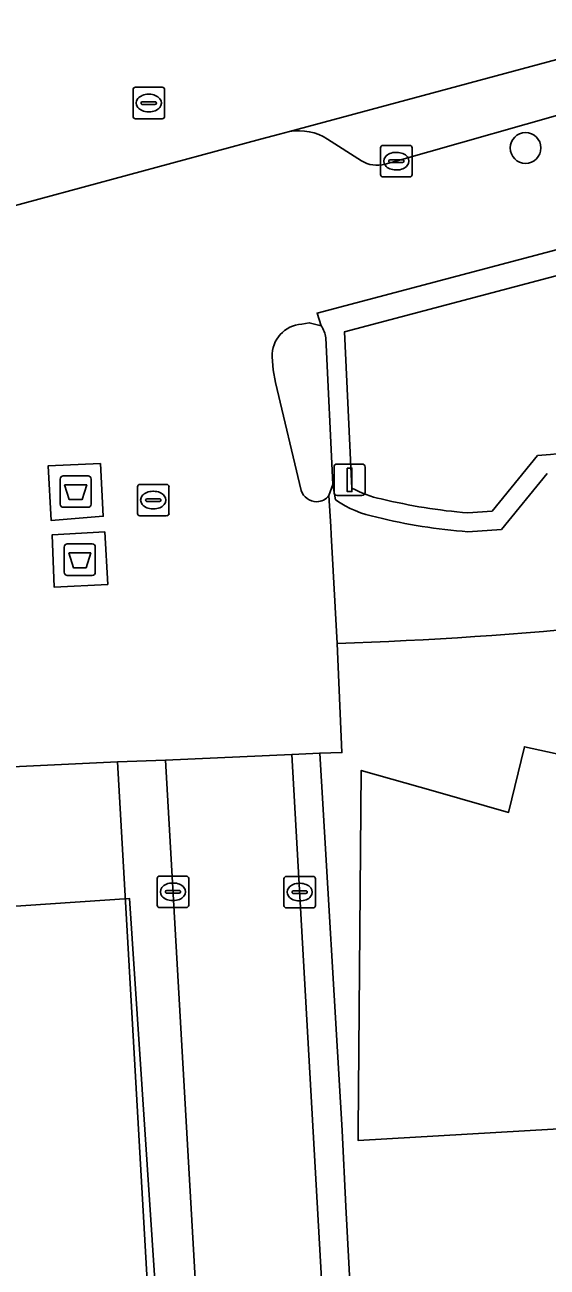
# Model space of a CAD drawing. Extents: x 159053 to 160042, y 380449 to 381423.
# Drawn here: x 159852.46 to 159869.08, y 381179.32 to 381218.8 of the extents above; entities that cross this region are included whole.
import ezdxf

# ---------------------------------------------------------------- set-up
doc = ezdxf.new("R2010")
doc.units = 0
for name, color, linetype in [('IMGEO_Afval_apart_plaats', 7, 'Continuous'), ('IMGEO_Boom', 7, 'Continuous'), ('IMGEO_Erf', 7, 'Continuous'), ('IMGEO_Groenvoorziening', 7, 'Continuous'), ('IMGEO_Haag', 7, 'Continuous'), ('IMGEO_Kolk', 7, 'Continuous'), ('IMGEO_Lichtmast', 7, 'Continuous'), ('IMGEO_Pand', 7, 'Continuous'), ('IMGEO_Pand_vergunning_verleend', 7, 'Continuous'), ('IMGEO_Parkeervlak_open', 7, 'Continuous'), ('IMGEO_Rijbaan_lokaal_open', 7, 'Continuous'), ('IMGEO_Rioolput', 7, 'Continuous'), ('IMGEO_Voetpad_gesloten', 7, 'Continuous'), ('IMGEO_Voetpad_open', 7, 'Continuous')]:
    doc.layers.add(name, color=color, linetype=linetype)

msp = doc.modelspace()

# ---------------------------------------------------------------- linework, layer by layer
at = {"layer": 'IMGEO_Afval_apart_plaats'}
for p, q in [((159853.582, 381203.569), (159853.582, 381204.369)), ((159853.582, 381204.369), (159853.582, 381203.569)), ((159853.682, 381204.469), (159854.472, 381204.469)), ((159854.472, 381204.469), (159853.682, 381204.469)), ((159854.572, 381204.369), (159854.572, 381203.569)), ((159854.572, 381203.569), (159854.572, 381204.369)), ((159854.472, 381203.469), (159853.682, 381203.469)), ((159853.682, 381203.469), (159854.472, 381203.469)), ((159853.712, 381201.407), (159853.712, 381202.207)), ((159853.712, 381202.207), (159853.712, 381201.407)), ((159853.812, 381202.307), (159854.602, 381202.307)), ((159854.602, 381202.307), (159853.812, 381202.307)), ((159854.702, 381202.207), (159854.702, 381201.407)), ((159854.702, 381201.407), (159854.702, 381202.207)), ((159854.602, 381201.307), (159853.812, 381201.307)), ((159853.812, 381201.307), (159854.602, 381201.307))]:
    msp.add_line(p, q, dxfattribs=at)
for points in [[(159853.725, 381204.183), (159854.429, 381204.183), (159854.28, 381203.713), (159853.874, 381203.713), (159853.725, 381204.183)], [(159853.855, 381202.021), (159854.559, 381202.021), (159854.41, 381201.551), (159854.004, 381201.551), (159853.855, 381202.021)]]:
    msp.add_lwpolyline(points, dxfattribs=at)
for centre, start, end in [((159853.682, 381204.369), 90, 180), ((159853.682, 381204.369), 90, 180), ((159854.472, 381204.369), 0, 90), ((159854.472, 381204.369), 360, 90), ((159853.682, 381203.569), 180, 270), ((159853.682, 381203.569), 180, 270), ((159854.472, 381203.569), 270, 0), ((159854.472, 381203.569), 270, 0), ((159853.812, 381202.207), 90, 180), ((159853.812, 381202.207), 90, 180), ((159854.602, 381202.207), 0, 90), ((159854.602, 381202.207), 360, 90), ((159853.812, 381201.407), 180, 270), ((159853.812, 381201.407), 180, 270), ((159854.602, 381201.407), 270, 0), ((159854.602, 381201.407), 270, 0)]:
    msp.add_arc(centre, 0.1, start, end, dxfattribs=at)
at = {"layer": 'IMGEO_Boom'}
msp.add_circle((159868.387, 381214.892), 0.489, dxfattribs=at)
at = {"layer": 'IMGEO_Erf'}
for points in [[(159862.395, 381199.142), (159862.544, 381195.675), (159861.841, 381195.655), (159862.549, 381183.666), (159862.667, 381181.241), (159862.971, 381175.668), (159864.144, 381175.725), (159864.616, 381168.253), (159865.028, 381161.971), (159860.922, 381161.727)], [(159893.441, 381187.569), (159886.003, 381185.888), (159878.493, 381184.64), (159870.914, 381183.795), (159863.058, 381183.345), (159863.061, 381183.672), (159863.159, 381195.105), (159865.525, 381194.432), (159867.847, 381193.772), (159868.353, 381195.861), (159872.495, 381194.952), (159874.878, 381194.429), (159875.26, 381196.54), (159879.446, 381195.858), (159881.855, 381195.465), (159882.124, 381197.597), (159886.406, 381197.148), (159888.765, 381196.9), (159888.924, 381199.032), (159893.197, 381198.817)]]:
    msp.add_lwpolyline(points, dxfattribs=at)
msp.add_arc((159858.298, 381325.034), 125.959, 271.86378, 287.79839, dxfattribs=at)
at = {"layer": 'IMGEO_Groenvoorziening'}
for points in [[(159914.804, 381218.805), (159910.661, 381218.7), (159906.749, 381218.491), (159903.932, 381218.299), (159904.119, 381217.079), (159900.254, 381216.562), (159900.086, 381217.73), (159895.715, 381217.188), (159885.973, 381215.94), (159883.888, 381215.496), (159878.649, 381214.115), (159861.757, 381209.644), (159861.885, 381209.238)], [(159862.865, 381204.083), (159862.626, 381209.046), (159878.854, 381213.342), (159884.084, 381214.723), (159886.14, 381215.158), (159899.602, 381216.879), (159899.745, 381215.889), (159904.805, 381216.565), (159904.624, 381217.745)], [(159904.624, 381217.745), (159904.805, 381216.565), (159899.745, 381215.889), (159899.602, 381216.879), (159886.14, 381215.158), (159884.084, 381214.723), (159878.854, 381213.342), (159862.626, 381209.046), (159862.865, 381204.083)], [(159862.034, 381208.858), (159862.259, 381204.193), (159862.34, 381203.706)], [(159868.772, 381205.119), (159867.322, 381203.346), (159866.554, 381203.294)], [(159866.554, 381203.294), (159867.322, 381203.346), (159868.772, 381205.119)], [(159866.555, 381202.693), (159867.622, 381202.765), (159869.075, 381204.542)]]:
    msp.add_lwpolyline(points, dxfattribs=at)
msp.add_lwpolyline([(159855.413, 381195.383), (159812.714, 381193.345), (159813.181, 381185.963), (159816.385, 381135.297), (159858.69, 381137.924)], close=True, dxfattribs=at)
for centre, radius, start, end in [((159861.193, 381208.747), 0.849, 7.4931, 35.3277), ((159857.348, 381346.228), 141.57, 274.62857, 277.28146), ((159857.348, 381346.228), 141.57, 274.62857, 277.28146), ((159864.32, 381206.6), 2.907, 239.9704, 259.6596), ((159864.32, 381206.6), 2.907, 239.9704, 259.6596), ((159864.281, 381206.51), 3.41, 235.3045, 259.3876), ((159867.867, 381220.147), 16.904, 256.0709, 265.5443), ((159867.867, 381220.147), 16.904, 256.0709, 265.5443), ((159867.846, 381220.036), 17.391, 256.0496, 265.7437)]:
    msp.add_arc(centre, radius, start, end, dxfattribs=at)
at = {"layer": 'IMGEO_Haag'}
for points in [[(159914.804, 381218.805), (159910.661, 381218.7), (159906.749, 381218.491), (159903.932, 381218.299), (159904.119, 381217.079), (159900.254, 381216.562), (159900.086, 381217.73), (159895.715, 381217.188), (159885.973, 381215.94), (159883.888, 381215.496), (159878.649, 381214.115), (159861.757, 381209.644), (159861.885, 381209.238)], [(159862.865, 381204.083), (159862.626, 381209.046), (159878.854, 381213.342), (159884.084, 381214.723), (159886.14, 381215.158), (159899.602, 381216.879), (159899.745, 381215.889), (159904.805, 381216.565), (159904.624, 381217.745)], [(159862.034, 381208.858), (159862.259, 381204.193), (159862.34, 381203.706)], [(159868.772, 381205.119), (159867.322, 381203.346), (159866.554, 381203.294)], [(159866.555, 381202.693), (159867.622, 381202.765), (159869.075, 381204.542)]]:
    msp.add_lwpolyline(points, dxfattribs=at)
for centre, radius, start, end in [((159861.193, 381208.747), 0.849, 7.4931, 35.3277), ((159857.348, 381346.228), 141.57, 274.62857, 277.28146), ((159864.32, 381206.6), 2.907, 239.9704, 259.6596), ((159864.281, 381206.51), 3.41, 235.3045, 259.3876), ((159867.867, 381220.147), 16.904, 256.0709, 265.5443), ((159867.846, 381220.036), 17.391, 256.0496, 265.7437)]:
    msp.add_arc(centre, radius, start, end, dxfattribs=at)
at = {"layer": 'IMGEO_Kolk'}
for p, q in [((159863.777, 381214.046), (159863.777, 381214.898)), ((159863.852, 381214.972), (159864.704, 381214.972)), ((159864.265, 381214.752), (159864.29, 381214.752)), ((159864.778, 381214.898), (159864.778, 381214.046)), ((159864.036, 381214.466), (159864.036, 381214.478)), ((159864.474, 381214.429), (159864.076, 381214.429)), ((159864.079, 381214.515), (159864.477, 381214.515)), ((159864.52, 381214.478), (159864.52, 381214.466)), ((159864.704, 381213.972), (159863.852, 381213.972)), ((159864.288, 381214.192), (159864.263, 381214.192)), ((159856.045, 381203.273), (159856.045, 381204.125)), ((159856.12, 381204.199), (159856.972, 381204.199)), ((159856.533, 381203.979), (159856.558, 381203.979)), ((159857.046, 381204.125), (159857.046, 381203.273)), ((159856.304, 381203.693), (159856.304, 381203.705)), ((159856.742, 381203.656), (159856.344, 381203.656)), ((159856.347, 381203.742), (159856.745, 381203.742)), ((159856.788, 381203.705), (159856.788, 381203.693)), ((159856.972, 381203.199), (159856.12, 381203.199)), ((159856.556, 381203.419), (159856.531, 381203.419)), ((159856.746, 381191.748), (159857.598, 381191.748)), ((159860.778, 381191.738), (159861.63, 381191.738)), ((159856.671, 381190.822), (159856.671, 381191.674)), ((159857.159, 381191.528), (159857.184, 381191.528)), ((159857.672, 381191.674), (159857.672, 381190.822)), ((159860.703, 381190.812), (159860.703, 381191.664)), ((159861.191, 381191.518), (159861.216, 381191.518)), ((159861.704, 381191.664), (159861.704, 381190.812)), ((159856.93, 381191.242), (159856.93, 381191.254)), ((159857.368, 381191.205), (159856.97, 381191.205)), ((159856.973, 381191.291), (159857.371, 381191.291)), ((159857.182, 381190.968), (159857.157, 381190.968)), ((159857.414, 381191.254), (159857.414, 381191.242)), ((159860.962, 381191.232), (159860.962, 381191.244)), ((159861.4, 381191.195), (159861.002, 381191.195)), ((159861.005, 381191.281), (159861.403, 381191.281)), ((159861.214, 381190.958), (159861.189, 381190.958)), ((159861.446, 381191.244), (159861.446, 381191.232)), ((159857.598, 381190.748), (159856.746, 381190.748)), ((159861.63, 381190.738), (159860.778, 381190.738))]:
    msp.add_line(p, q, dxfattribs=at)
for points in [[(159863.777, 381214.046), (159863.777, 381214.898)], [(159863.852, 381214.972), (159864.704, 381214.972)], [(159864.778, 381214.898), (159864.778, 381214.046)], [(159864.704, 381213.972), (159863.852, 381213.972)], [(159856.045, 381203.273), (159856.045, 381204.125)], [(159856.12, 381204.199), (159856.972, 381204.199)], [(159857.046, 381204.125), (159857.046, 381203.273)], [(159856.972, 381203.199), (159856.12, 381203.199)], [(159856.746, 381191.748), (159857.598, 381191.748)], [(159860.778, 381191.738), (159861.63, 381191.738)], [(159856.671, 381190.822), (159856.671, 381191.674)], [(159857.672, 381191.674), (159857.672, 381190.822)], [(159860.703, 381190.812), (159860.703, 381191.664)], [(159861.704, 381191.664), (159861.704, 381190.812)], [(159857.598, 381190.748), (159856.746, 381190.748)], [(159861.63, 381190.738), (159860.778, 381190.738)]]:
    msp.add_lwpolyline(points, dxfattribs=at)
for centre, radius, start, end in [((159863.854, 381214.896), 0.0765, 91.552, 178.448), ((159863.854, 381214.896), 0.0765, 91.552, 178.448), ((159864.702, 381214.896), 0.0765, 1.552, 88.448), ((159864.702, 381214.896), 0.0765, 1.552, 88.448), ((159864.076, 381214.475), 0.0403, 85.8775, 175.7526), ((159864.073, 381214.465), 0.0366, 178.938, 274.7102), ((159864.477, 381214.472), 0.043, 264.8664, 352.4533), ((159864.481, 381214.477), 0.0386, 1.7309, 96.639), ((159863.854, 381214.048), 0.0765, 181.552, 268.448), ((159863.854, 381214.048), 0.0765, 181.552, 268.448), ((159864.702, 381214.048), 0.0765, 271.552, 358.448), ((159864.702, 381214.048), 0.0765, 271.552, 358.448), ((159856.122, 381204.123), 0.0765, 91.552, 178.448), ((159856.122, 381204.123), 0.0765, 91.552, 178.448), ((159856.97, 381204.123), 0.0765, 1.552, 88.448), ((159856.97, 381204.123), 0.0765, 1.552, 88.448), ((159856.344, 381203.702), 0.0403, 85.8775, 175.7526), ((159856.341, 381203.692), 0.0366, 178.938, 274.7102), ((159856.745, 381203.699), 0.043, 264.8664, 352.4533), ((159856.749, 381203.704), 0.0386, 1.7309, 96.639), ((159856.122, 381203.275), 0.0765, 181.552, 268.448), ((159856.122, 381203.275), 0.0765, 181.552, 268.448), ((159856.97, 381203.275), 0.0765, 271.552, 358.448), ((159856.97, 381203.275), 0.0765, 271.552, 358.448), ((159856.748, 381191.672), 0.0765, 91.552, 178.448), ((159856.748, 381191.672), 0.0765, 91.552, 178.448), ((159857.596, 381191.672), 0.0765, 1.552, 88.448), ((159857.596, 381191.672), 0.0765, 1.552, 88.448), ((159860.78, 381191.662), 0.0765, 91.552, 178.448), ((159860.78, 381191.662), 0.0765, 91.552, 178.448), ((159861.628, 381191.662), 0.0765, 1.552, 88.448), ((159861.628, 381191.662), 0.0765, 1.552, 88.448), ((159856.97, 381191.251), 0.0403, 85.8775, 175.7526), ((159856.967, 381191.241), 0.0366, 178.938, 274.7102), ((159857.371, 381191.248), 0.043, 264.8664, 352.4533), ((159857.375, 381191.253), 0.0386, 1.7309, 96.639), ((159861.002, 381191.241), 0.0403, 85.8775, 175.7526), ((159860.999, 381191.231), 0.0366, 178.938, 274.7102), ((159861.403, 381191.238), 0.043, 264.8664, 352.4533), ((159861.407, 381191.243), 0.0386, 1.7309, 96.639), ((159856.748, 381190.824), 0.0765, 181.552, 268.448), ((159856.748, 381190.824), 0.0765, 181.552, 268.448), ((159857.596, 381190.824), 0.0765, 271.552, 358.448), ((159857.596, 381190.824), 0.0765, 271.552, 358.448), ((159860.78, 381190.814), 0.0765, 181.552, 268.448), ((159860.78, 381190.814), 0.0765, 181.552, 268.448), ((159861.628, 381190.814), 0.0765, 271.552, 358.448), ((159861.628, 381190.814), 0.0765, 271.552, 358.448)]:
    msp.add_arc(centre, radius, start, end, dxfattribs=at)
for centre, major_axis, ratio, start_param, end_param in [((159864.264, 381214.472), (-0.387, 0.002), 0.722429, 4.712389, 7.853982), ((159864.289, 381214.472), (-0.39, 0.002), 0.717154, 1.570796, 4.712389), ((159856.532, 381203.699), (-0.387, 0.002), 0.722429, 4.712389, 7.853982), ((159856.557, 381203.699), (-0.39, 0.002), 0.717154, 1.570796, 4.712389), ((159857.158, 381191.248), (-0.387, 0.002), 0.722429, 4.712389, 7.853982), ((159857.183, 381191.248), (-0.39, 0.002), 0.717154, 1.570796, 4.712389), ((159861.19, 381191.238), (-0.387, 0.002), 0.722429, 4.712389, 7.853982), ((159861.215, 381191.238), (-0.39, 0.002), 0.717154, 1.570796, 4.712389)]:
    msp.add_ellipse(centre, major_axis=major_axis, ratio=ratio, start_param=start_param, end_param=end_param, dxfattribs=at)
at = {"layer": 'IMGEO_Lichtmast'}
for p, q in [((159862.395, 381204.844), (159863.185, 381204.844)), ((159863.185, 381204.844), (159862.395, 381204.844)), ((159862.295, 381203.944), (159862.295, 381204.744)), ((159862.295, 381204.744), (159862.295, 381203.944)), ((159863.285, 381204.744), (159863.285, 381203.944)), ((159863.285, 381203.944), (159863.285, 381204.744)), ((159863.185, 381203.844), (159862.395, 381203.844)), ((159862.395, 381203.844), (159863.185, 381203.844))]:
    msp.add_line(p, q, dxfattribs=at)
msp.add_lwpolyline([(159862.715, 381204.719), (159862.865, 381204.719), (159862.865, 381203.969), (159862.715, 381203.969), (159862.715, 381204.719)], dxfattribs=at)
for centre, start, end in [((159862.395, 381204.744), 90, 180), ((159862.395, 381204.744), 90, 180), ((159863.185, 381204.744), 0, 90), ((159863.185, 381204.744), 360, 90), ((159862.395, 381203.944), 180, 270), ((159862.395, 381203.944), 180, 270), ((159863.185, 381203.944), 270, 0), ((159863.185, 381203.944), 270, 0)]:
    msp.add_arc(centre, 0.1, start, end, dxfattribs=at)
at = {"layer": 'IMGEO_Pand'}
msp.add_lwpolyline([(159893.197, 381198.817), (159888.924, 381199.032), (159888.765, 381196.9), (159886.406, 381197.148), (159882.124, 381197.597), (159881.855, 381195.465), (159879.446, 381195.858), (159875.26, 381196.54), (159874.878, 381194.429), (159872.495, 381194.952), (159868.353, 381195.861), (159867.847, 381193.772), (159865.525, 381194.432), (159863.159, 381195.105), (159863.061, 381183.672), (159863.058, 381183.345), (159870.914, 381183.795), (159878.493, 381184.64), (159886.003, 381185.888), (159893.441, 381187.569)], dxfattribs=at)
at = {"layer": 'IMGEO_Pand_vergunning_verleend'}
msp.add_lwpolyline([(159820.834, 381186.651), (159841.845, 381188.248), (159841.648, 381190.08), (159855.794, 381191.035), (159856.595, 381178.902), (159837.041, 381177.61), (159839.267, 381143.892), (159829.166, 381143.225), (159827.319, 381171.196), (159824.928, 381171.041), (159824.571, 381176.903), (159821.532, 381176.681)], close=True, dxfattribs=at)
at = {"layer": 'IMGEO_Parkeervlak_open'}
for points in [[(159872.254, 381218.481), (159860.881, 381215.415)], [(159863.919, 381214.377), (159864.3, 381214.479), (159870.426, 381216.221)], [(159862.091, 381215.174), (159863.164, 381214.483)]]:
    msp.add_lwpolyline(points, dxfattribs=at)
for centre, radius, start, end in [((159861.167, 381213.694), 1.745, 58.0346, 99.4367), ((159863.661, 381215.28), 0.939, 238.0671, 285.9491)]:
    msp.add_arc(centre, radius, start, end, dxfattribs=at)
at = {"layer": 'IMGEO_Rijbaan_lokaal_open'}
for points in [[(159850.808, 381212.718), (159851.484, 381212.886), (159859.955, 381215.172), (159860.56, 381215.329), (159860.881, 381215.415), (159872.254, 381218.481)], [(159869.075, 381204.542), (159867.622, 381202.765), (159866.555, 381202.693)], [(159862.34, 381203.706), (159862.259, 381204.193), (159862.135, 381203.844), (159862.194, 381202.863), (159862.209, 381202.606), (159862.395, 381199.142)], [(159862.436, 381169.376), (159860.957, 381195.608), (159856.933, 381195.432), (159858.737, 381163.958)]]:
    msp.add_lwpolyline(points, dxfattribs=at)
for centre, radius, start, end in [((159858.298, 381325.034), 125.959, 271.86378, 287.79839), ((159864.281, 381206.51), 3.41, 235.3045, 259.3876), ((159867.846, 381220.036), 17.391, 256.0496, 265.7437)]:
    msp.add_arc(centre, radius, start, end, dxfattribs=at)
at = {"layer": 'IMGEO_Rioolput'}
for p, q in [((159855.903, 381215.894), (159855.903, 381216.746)), ((159855.978, 381216.82), (159856.83, 381216.82)), ((159856.904, 381216.746), (159856.904, 381215.894)), ((159856.162, 381216.314), (159856.162, 381216.326)), ((159856.6, 381216.277), (159856.202, 381216.277)), ((159856.205, 381216.363), (159856.603, 381216.363)), ((159856.391, 381216.6), (159856.416, 381216.6)), ((159856.646, 381216.326), (159856.646, 381216.314)), ((159856.83, 381215.82), (159855.978, 381215.82)), ((159856.414, 381216.04), (159856.389, 381216.04))]:
    msp.add_line(p, q, dxfattribs=at)
for points in [[(159855.903, 381215.894), (159855.903, 381216.746)], [(159855.978, 381216.82), (159856.83, 381216.82)], [(159856.904, 381216.746), (159856.904, 381215.894)], [(159856.83, 381215.82), (159855.978, 381215.82)]]:
    msp.add_lwpolyline(points, dxfattribs=at)
for centre, radius, start, end in [((159855.98, 381216.744), 0.0765, 91.552, 178.448), ((159855.98, 381216.744), 0.0765, 91.552, 178.448), ((159856.828, 381216.744), 0.0765, 1.552, 88.448), ((159856.828, 381216.744), 0.0765, 1.552, 88.448), ((159856.202, 381216.323), 0.0403, 85.8775, 175.7526), ((159856.199, 381216.313), 0.0366, 178.938, 274.7102), ((159856.603, 381216.32), 0.043, 264.8664, 352.4533), ((159856.607, 381216.325), 0.0386, 1.7309, 96.639), ((159855.98, 381215.896), 0.0765, 181.552, 268.448), ((159855.98, 381215.896), 0.0765, 181.552, 268.448), ((159856.828, 381215.896), 0.0765, 271.552, 358.448), ((159856.828, 381215.896), 0.0765, 271.552, 358.448)]:
    msp.add_arc(centre, radius, start, end, dxfattribs=at)
for centre, major_axis, ratio, start_param, end_param in [((159856.39, 381216.32), (-0.387, 0.002), 0.722429, 4.712389, 7.853982), ((159856.415, 381216.32), (-0.39, 0.002), 0.717154, 1.570796, 4.712389)]:
    msp.add_ellipse(centre, major_axis=major_axis, ratio=ratio, start_param=start_param, end_param=end_param, dxfattribs=at)
at = {"layer": 'IMGEO_Voetpad_gesloten'}
for points in [[(159854.872, 381204.859), (159853.199, 381204.784), (159853.302, 381203.046), (159854.956, 381203.183)], [(159855.003, 381202.695), (159853.327, 381202.591), (159853.397, 381200.931), (159855.096, 381201.019)]]:
    msp.add_lwpolyline(points, close=True, dxfattribs=at)
at = {"layer": 'IMGEO_Voetpad_open'}
for points in [[(159861.268, 381209.29), (159861.507, 381209.335), (159861.885, 381209.238), (159861.757, 381209.644), (159878.649, 381214.115), (159883.888, 381215.496), (159885.973, 381215.94), (159895.715, 381217.188), (159900.086, 381217.73), (159900.042, 381218.037), (159903.889, 381218.583), (159903.932, 381218.299), (159906.749, 381218.491), (159910.661, 381218.7), (159914.804, 381218.805), (159916.307, 381218.773), (159919.529, 381218.745)], [(159870.426, 381216.221), (159864.3, 381214.479), (159863.919, 381214.377)], [(159860.881, 381215.415), (159860.56, 381215.329), (159859.955, 381215.172), (159851.484, 381212.886), (159850.808, 381212.718)], [(159863.164, 381214.483), (159862.091, 381215.174)], [(159861.885, 381209.238), (159861.507, 381209.335), (159861.268, 381209.29)], [(159862.135, 381203.844), (159862.259, 381204.193), (159862.034, 381208.858)], [(159860.431, 381207.437), (159860.359, 381207.843), (159860.327, 381208.25)], [(159860.327, 381208.25), (159860.359, 381207.843), (159860.431, 381207.437), (159861.248, 381204.008)], [(159861.248, 381204.008), (159860.431, 381207.437)], [(159808.58, 381196.186), (159809.148, 381193.015), (159812.714, 381193.345), (159855.413, 381195.383), (159856.933, 381195.432), (159860.957, 381195.608), (159861.841, 381195.655), (159862.544, 381195.675), (159862.395, 381199.142), (159862.209, 381202.606), (159862.194, 381202.863), (159862.135, 381203.844)], [(159856.933, 381195.432), (159855.413, 381195.383), (159858.69, 381137.924), (159860.513, 381138.059), (159859.115, 381161.92), (159859.44, 381162.266)], [(159858.737, 381163.958), (159856.933, 381195.432)], [(159864.144, 381175.725), (159862.971, 381175.668), (159862.667, 381181.241), (159862.549, 381183.666), (159861.841, 381195.655), (159860.957, 381195.608), (159862.436, 381169.376)]]:
    msp.add_lwpolyline(points, dxfattribs=at)
for points in [[(159854.872, 381204.859), (159854.956, 381203.183), (159853.302, 381203.046), (159853.199, 381204.784)], [(159855.003, 381202.695), (159855.096, 381201.019), (159853.397, 381200.931), (159853.327, 381202.591)]]:
    msp.add_lwpolyline(points, close=True, dxfattribs=at)
for centre, radius, start, end in [((159861.167, 381213.694), 1.745, 58.0346, 99.4367), ((159863.661, 381215.28), 0.939, 238.0671, 285.9491), ((159861.328, 381208.29), 1.002, 93.4313, 182.2906), ((159861.328, 381208.29), 1.002, 93.4313, 182.2906), ((159861.193, 381208.747), 0.849, 7.4931, 35.3277), ((159861.739, 381204.163), 0.515, 197.5383, 270.6266), ((159861.739, 381204.163), 0.515, 197.5383, 270.6266), ((159861.747, 381204.129), 0.481, 269.718, 323.6469), ((159861.747, 381204.129), 0.481, 269.718, 323.6469)]:
    msp.add_arc(centre, radius, start, end, dxfattribs=at)

doc.saveas('drawing.dxf')
